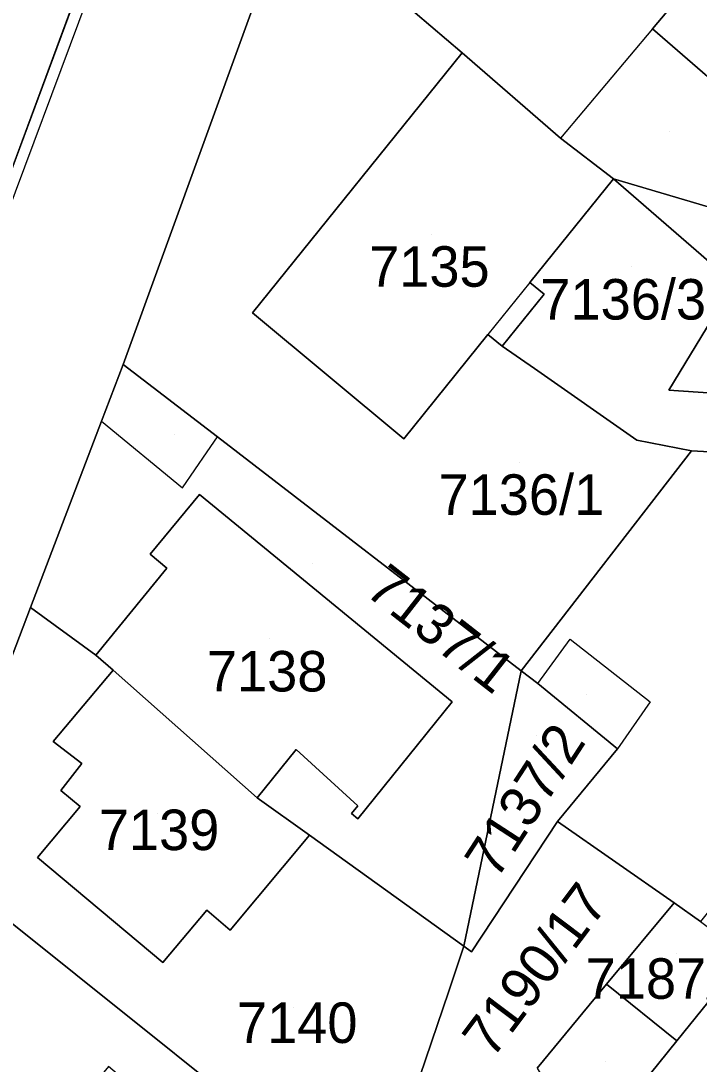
# Model space of a CAD drawing. Extents: x -266199 to -261993, y -1239047 to -1235108.
# Drawn here: x -263553.9 to -263520.4, y -1236263.2 to -1236211.7 of the extents above; entities that cross this region are included whole.
import ezdxf

# ---------------------------------------------------------------- set-up
doc = ezdxf.new("R2010")
doc.units = 0
for name, color, linetype in [('body_kn', 7, 'Continuous'), ('kladpar_druhypozemkov', 7, 'Continuous'), ('kladpar_hranice', 7, 'Continuous'), ('kladpar_parcelnecisla', 7, 'Continuous'), ('kladpar_plochy', 7, 'Continuous'), ('zappar_hrandruhpozemk', 7, 'Continuous')]:
    doc.layers.add(name, color=color, linetype=linetype)

msp = doc.modelspace()

# ---------------------------------------------------------------- linework, layer by layer
at = {"layer": 'body_kn'}
for p, q in [((-263522.71, -1236212.12), (-263522.71, -1236212.12)), ((-263522.71, -1236212.12), (-263522.71, -1236212.12)), ((-263532.1, -1236213.3), (-263532.1, -1236213.3)), ((-263532.1, -1236213.3), (-263532.1, -1236213.3)), ((-263527.25, -1236217.51), (-263527.25, -1236217.51)), ((-263524.64, -1236219.53), (-263524.64, -1236219.53)), ((-263528.76, -1236224.64), (-263528.76, -1236224.64)), ((-263528.76, -1236224.64), (-263528.76, -1236224.64)), ((-263528.06, -1236225.21), (-263528.06, -1236225.21)), ((-263542.46, -1236226.14), (-263542.46, -1236226.14)), ((-263542.46, -1236226.14), (-263542.46, -1236226.14)), ((-263530.84, -1236227.21), (-263530.84, -1236227.21)), ((-263530.14, -1236227.78), (-263530.14, -1236227.78)), ((-263548.84, -1236228.68), (-263548.84, -1236228.68)), ((-263528.54, -1236228.88), (-263528.54, -1236228.88)), ((-263521.91, -1236229.96), (-263521.91, -1236229.96)), ((-263521.91, -1236229.96), (-263521.91, -1236229.96)), ((-263549.91, -1236231.48), (-263549.91, -1236231.48)), ((-263549.91, -1236231.48), (-263549.91, -1236231.48)), ((-263544.19, -1236232.26), (-263544.19, -1236232.26)), ((-263534.98, -1236232.35), (-263534.98, -1236232.35)), ((-263523.49, -1236232.42), (-263523.49, -1236232.42)), ((-263544.7, -1236233), (-263544.7, -1236233)), ((-263520.78, -1236232.95), (-263520.78, -1236232.95)), ((-263545.92, -1236234.78), (-263545.92, -1236234.78)), ((-263545.08, -1236235.1), (-263545.08, -1236235.1)), ((-263547.51, -1236238.05), (-263547.51, -1236238.05)), ((-263546.68, -1236238.74), (-263546.68, -1236238.74)), ((-263553.41, -1236240.69), (-263553.41, -1236240.69)), ((-263526.77, -1236242.24), (-263526.77, -1236242.24)), ((-263550.2, -1236243.03), (-263550.2, -1236243.03)), ((-263549.33, -1236243.77), (-263549.33, -1236243.77)), ((-263549.33, -1236243.77), (-263549.33, -1236243.77)), ((-263529.19, -1236243.81), (-263529.19, -1236243.81)), ((-263529.19, -1236243.81), (-263529.19, -1236243.81)), ((-263528.38, -1236244.43), (-263528.38, -1236244.43)), ((-263528.38, -1236244.43), (-263528.38, -1236244.43)), ((-263532.6, -1236245.34), (-263532.6, -1236245.34)), ((-263522.83, -1236245.34), (-263522.83, -1236245.34)), ((-263552.3, -1236247.3), (-263552.3, -1236247.3)), ((-263540.3, -1236247.69), (-263540.3, -1236247.69)), ((-263524.44, -1236247.66), (-263524.44, -1236247.66)), ((-263550.89, -1236248.39), (-263550.89, -1236248.39)), ((-263551.92, -1236249.71), (-263551.92, -1236249.71)), ((-263542.23, -1236250.08), (-263542.23, -1236250.08)), ((-263542.23, -1236250.08), (-263542.23, -1236250.08)), ((-263550.96, -1236250.5), (-263550.96, -1236250.5)), ((-263537.26, -1236250.47), (-263537.26, -1236250.47)), ((-263537.57, -1236250.86), (-263537.57, -1236250.86)), ((-263537.26, -1236251.11), (-263537.26, -1236251.11)), ((-263527.4, -1236251.24), (-263527.4, -1236251.24)), ((-263539.64, -1236251.93), (-263539.64, -1236251.93)), ((-263539.64, -1236251.93), (-263539.64, -1236251.93)), ((-263553.07, -1236253.02), (-263553.07, -1236253.02)), ((-263521.65, -1236255.27), (-263521.65, -1236255.27)), ((-263544.72, -1236255.63), (-263544.72, -1236255.63)), ((-263543.56, -1236256.61), (-263543.56, -1236256.61)), ((-263532.02, -1236257.4), (-263532.02, -1236257.4)), ((-263532.02, -1236257.4), (-263532.02, -1236257.4)), ((-263531.64, -1236257.68), (-263531.64, -1236257.68)), ((-263546.88, -1236258.21), (-263546.88, -1236258.21)), ((-263524.98, -1236259.27), (-263524.98, -1236259.27)), ((-263532.77, -1236259.62), (-263532.77, -1236259.62)), ((-263521.51, -1236262.08), (-263521.51, -1236262.08)), ((-263521.51, -1236262.08), (-263521.51, -1236262.08))]:
    msp.add_line(p, q, dxfattribs=at)
at = {"layer": 'kladpar_druhypozemkov'}
for p, q in [((-263521.88, -1236217.17), (-263521.88, -1236217.17)), ((-263533.6, -1236222.25), (-263533.6, -1236222.25)), ((-263523.76, -1236223.87), (-263523.76, -1236223.87)), ((-263546.31, -1236232.13), (-263546.31, -1236232.13)), ((-263529.3, -1236233.51), (-263529.3, -1236233.51)), ((-263539.49, -1236238.51), (-263539.49, -1236238.51)), ((-263541.64, -1236242.23), (-263541.64, -1236242.23)), ((-263525.96, -1236244.97), (-263525.96, -1236244.97)), ((-263528.43, -1236246.99), (-263528.43, -1236246.99)), ((-263547.15, -1236250.84), (-263547.15, -1236250.84)), ((-263528.19, -1236256.72), (-263528.19, -1236256.72)), ((-263521.54, -1236257.78), (-263521.54, -1236257.78)), ((-263540.44, -1236260.44), (-263540.44, -1236260.44)), ((-263525.01, -1236263.08), (-263525.01, -1236263.08))]:
    msp.add_line(p, q, dxfattribs=at)
at = {"layer": 'kladpar_hranice'}
for p, q in [((-263550.25, -1236207.99), (-263554.67, -1236219.93)), ((-263532.02, -1236257.4), (-263529.19, -1236243.81)), ((-263529.19, -1236243.81), (-263532.02, -1236257.4))]:
    msp.add_line(p, q, dxfattribs=at)
for points in [[(-263575.14, -1236273.97), (-263570.45, -1236261.6), (-263565.81, -1236249.49), (-263560.81, -1236236.29), (-263554.74, -1236220.09), (-263554.67, -1236219.93), (-263550.25, -1236207.99), (-263544.32, -1236192), (-263544.12, -1236192.26), (-263543.5, -1236190.63), (-263537.52, -1236174.85), (-263536.55, -1236172.3), (-263535.04, -1236168.17), (-263534.53, -1236166.76), (-263532.09, -1236160.08)], [(-263532.09, -1236160.08), (-263529.38, -1236180.5), (-263531.05, -1236182.1), (-263532.59, -1236184.27), (-263540.74, -1236206.4), (-263548.84, -1236228.68), (-263549.91, -1236231.48), (-263553.41, -1236240.69), (-263558.35, -1236253.65), (-263562.84, -1236265.41)], [(-263516.51, -1236204.75), (-263522.71, -1236212.12), (-263517.4, -1236216.72), (-263519.97, -1236220.91), (-263524.64, -1236219.53), (-263527.25, -1236217.51), (-263532.1, -1236213.3), (-263534.43, -1236211.33), (-263523.83, -1236198.64), (-263516.51, -1236204.75)], [(-263517.33, -1236221.67), (-263518.69, -1236224.67), (-263524.64, -1236219.53), (-263519.97, -1236220.91), (-263517.4, -1236216.72), (-263522.71, -1236212.12), (-263516.51, -1236204.75), (-263512.75, -1236208.13), (-263510.58, -1236210.08), (-263508.8, -1236209.4)], [(-263532.1, -1236213.3), (-263542.46, -1236226.14), (-263534.98, -1236232.35), (-263530.84, -1236227.21), (-263530.14, -1236227.78), (-263528.54, -1236228.88), (-263523.49, -1236232.42), (-263520.78, -1236232.95), (-263529.19, -1236243.81), (-263544.19, -1236232.26), (-263548.84, -1236228.68), (-263540.74, -1236206.4), (-263534.43, -1236211.33), (-263532.1, -1236213.3)], [(-263542.46, -1236226.14), (-263532.1, -1236213.3), (-263527.25, -1236217.51), (-263524.64, -1236219.53), (-263528.76, -1236224.64), (-263528.06, -1236225.21), (-263530.14, -1236227.78), (-263530.84, -1236227.21), (-263534.98, -1236232.35), (-263542.46, -1236226.14)], [(-263518.69, -1236224.67), (-263521.91, -1236229.96), (-263511.77, -1236230.65), (-263509.67, -1236230.76), (-263503.42, -1236231.09), (-263502.42, -1236230.62), (-263503.74, -1236233.91), (-263520.78, -1236232.95), (-263523.49, -1236232.42), (-263528.54, -1236228.88), (-263530.14, -1236227.78), (-263528.06, -1236225.21), (-263528.76, -1236224.64), (-263524.64, -1236219.53), (-263518.69, -1236224.67)], [(-263521.91, -1236229.96), (-263518.69, -1236224.67), (-263511.77, -1236230.65), (-263521.91, -1236229.96)], [(-263532.02, -1236257.4), (-263539.64, -1236251.93), (-263542.23, -1236250.08), (-263540.3, -1236247.69), (-263537.26, -1236250.47), (-263537.57, -1236250.86), (-263537.26, -1236251.11), (-263532.6, -1236245.34), (-263545.08, -1236235.1), (-263547.51, -1236238.05), (-263546.68, -1236238.74), (-263550.2, -1236243.03), (-263553.41, -1236240.69), (-263549.91, -1236231.48), (-263548.84, -1236228.68), (-263544.19, -1236232.26), (-263529.19, -1236243.81)], [(-263503.74, -1236233.91), (-263501.56, -1236234.42), (-263499.14, -1236245.39), (-263502.28, -1236249.13), (-263509.7, -1236242.94), (-263520.34, -1236256.19), (-263521.65, -1236255.27), (-263527.4, -1236251.24), (-263524.44, -1236247.66), (-263528.38, -1236244.43), (-263529.19, -1236243.81), (-263520.78, -1236232.95), (-263503.74, -1236233.91)], [(-263542.23, -1236250.08), (-263549.33, -1236243.77), (-263550.2, -1236243.03), (-263546.68, -1236238.74), (-263547.51, -1236238.05), (-263545.08, -1236235.1), (-263532.6, -1236245.34), (-263537.26, -1236251.11), (-263537.57, -1236250.86), (-263537.26, -1236250.47), (-263540.3, -1236247.69), (-263542.23, -1236250.08)], [(-263539.64, -1236251.93), (-263532.02, -1236257.4), (-263532.77, -1236259.62), (-263536.48, -1236270.56), (-263556.07, -1236254.9), (-263558.35, -1236253.65), (-263553.41, -1236240.69), (-263550.2, -1236243.03), (-263549.33, -1236243.77), (-263552.3, -1236247.3), (-263550.89, -1236248.39), (-263551.92, -1236249.71), (-263550.96, -1236250.5), (-263553.07, -1236253.02), (-263546.88, -1236258.21), (-263544.72, -1236255.63), (-263543.56, -1236256.61), (-263539.64, -1236251.93)], [(-263549.33, -1236243.77), (-263542.23, -1236250.08), (-263539.64, -1236251.93), (-263543.56, -1236256.61), (-263544.72, -1236255.63), (-263546.88, -1236258.21), (-263553.07, -1236253.02), (-263550.96, -1236250.5), (-263551.92, -1236249.71), (-263550.89, -1236248.39), (-263552.3, -1236247.3), (-263549.33, -1236243.77)], [(-263529.19, -1236243.81), (-263528.38, -1236244.43), (-263524.44, -1236247.66), (-263527.4, -1236251.24), (-263531.64, -1236257.68), (-263532.02, -1236257.4)], [(-263534.09, -1236272.4), (-263536.48, -1236270.56), (-263532.77, -1236259.62), (-263532.02, -1236257.4), (-263531.64, -1236257.68), (-263527.4, -1236251.24), (-263521.65, -1236255.27), (-263524.98, -1236259.27), (-263528.41, -1236263.43), (-263527.69, -1236264.61), (-263534.09, -1236272.4)], [(-263536.48, -1236270.56), (-263540.55, -1236283.75), (-263552.05, -1236274.37), (-263547.85, -1236269.28), (-263547.02, -1236270), (-263544.76, -1236267.39), (-263549.56, -1236263.34), (-263552.02, -1236266.32), (-263554.1, -1236264.62), (-263555.1, -1236265.84), (-263556.51, -1236264.69), (-263559.5, -1236268.37), (-263562.84, -1236265.41), (-263558.35, -1236253.65), (-263556.07, -1236254.9), (-263536.48, -1236270.56)], [(-263521.51, -1236262.08), (-263524.98, -1236259.27), (-263521.65, -1236255.27), (-263520.34, -1236256.19), (-263518.11, -1236257.87), (-263521.51, -1236262.08)], [(-263529.86, -1236272.42), (-263521.51, -1236262.08), (-263518.11, -1236257.87), (-263512.67, -1236262.17), (-263510.66, -1236263.8), (-263514.72, -1236268.91), (-263513.86, -1236269.6), (-263515.04, -1236271.09), (-263515.9, -1236270.4), (-263522.24, -1236278.4), (-263529.86, -1236272.42)], [(-263528.41, -1236263.43), (-263524.98, -1236259.27), (-263521.51, -1236262.08), (-263529.86, -1236272.42)]]:
    msp.add_lwpolyline(points, dxfattribs=at)
at = {"layer": 'kladpar_plochy'}
for points in [[(-263575.14, -1236273.97), (-263570.45, -1236261.6), (-263565.81, -1236249.49), (-263560.81, -1236236.29), (-263554.74, -1236220.09), (-263554.67, -1236219.93), (-263550.25, -1236207.99), (-263544.32, -1236192), (-263544.12, -1236192.26), (-263543.5, -1236190.63), (-263537.52, -1236174.85), (-263536.55, -1236172.3), (-263535.04, -1236168.17), (-263534.53, -1236166.76), (-263532.09, -1236160.08), (-263529.38, -1236180.5), (-263531.05, -1236182.1), (-263532.59, -1236184.27), (-263540.74, -1236206.4), (-263548.84, -1236228.68), (-263549.91, -1236231.48), (-263553.41, -1236240.69), (-263558.35, -1236253.65), (-263562.84, -1236265.41)], [(-263528.41, -1236263.43), (-263524.98, -1236259.27), (-263521.51, -1236262.08), (-263529.86, -1236272.42)]]:
    msp.add_lwpolyline(points, dxfattribs=at)
for points in [[(-263550.25, -1236207.99), (-263554.67, -1236219.93), (-263587.3, -1236199), (-263586.49, -1236196.71), (-263593.15, -1236194.53), (-263592.77, -1236193.5), (-263593.19, -1236193.25), (-263587.44, -1236181.92), (-263573.05, -1236190.95), (-263570.17, -1236192.75), (-263565.62, -1236195.61), (-263571.31, -1236202.4), (-263561.16, -1236210.88), (-263554.27, -1236204.65)], [(-263516.51, -1236204.75), (-263522.71, -1236212.12), (-263517.4, -1236216.72), (-263519.97, -1236220.91), (-263524.64, -1236219.53), (-263527.25, -1236217.51), (-263532.1, -1236213.3), (-263534.43, -1236211.33), (-263523.83, -1236198.64)], [(-263508.8, -1236209.4), (-263507.23, -1236213.94), (-263510.37, -1236214.92), (-263514.34, -1236217.82), (-263516.04, -1236220.01), (-263509.67, -1236230.76), (-263511.77, -1236230.65), (-263517.33, -1236221.67), (-263518.69, -1236224.67), (-263524.64, -1236219.53), (-263519.97, -1236220.91), (-263517.4, -1236216.72), (-263522.71, -1236212.12), (-263516.51, -1236204.75), (-263512.75, -1236208.13), (-263510.58, -1236210.08)], [(-263532.1, -1236213.3), (-263542.46, -1236226.14), (-263534.98, -1236232.35), (-263530.84, -1236227.21), (-263530.14, -1236227.78), (-263528.54, -1236228.88), (-263523.49, -1236232.42), (-263520.78, -1236232.95), (-263529.19, -1236243.81), (-263544.19, -1236232.26), (-263548.84, -1236228.68), (-263540.74, -1236206.4), (-263534.43, -1236211.33)], [(-263542.46, -1236226.14), (-263532.1, -1236213.3), (-263527.25, -1236217.51), (-263524.64, -1236219.53), (-263528.76, -1236224.64), (-263528.06, -1236225.21), (-263530.14, -1236227.78), (-263530.84, -1236227.21), (-263534.98, -1236232.35)], [(-263518.69, -1236224.67), (-263521.91, -1236229.96), (-263511.77, -1236230.65), (-263509.67, -1236230.76), (-263503.42, -1236231.09), (-263502.42, -1236230.62), (-263503.74, -1236233.91), (-263520.78, -1236232.95), (-263523.49, -1236232.42), (-263528.54, -1236228.88), (-263530.14, -1236227.78), (-263528.06, -1236225.21), (-263528.76, -1236224.64), (-263524.64, -1236219.53)], [(-263521.91, -1236229.96), (-263518.69, -1236224.67), (-263511.77, -1236230.65)], [(-263529.19, -1236243.81), (-263532.02, -1236257.4), (-263539.64, -1236251.93), (-263542.23, -1236250.08), (-263540.3, -1236247.69), (-263537.26, -1236250.47), (-263537.57, -1236250.86), (-263537.26, -1236251.11), (-263532.6, -1236245.34), (-263545.08, -1236235.1), (-263547.51, -1236238.05), (-263546.68, -1236238.74), (-263550.2, -1236243.03), (-263553.41, -1236240.69), (-263549.91, -1236231.48), (-263548.84, -1236228.68), (-263544.19, -1236232.26)], [(-263503.74, -1236233.91), (-263501.56, -1236234.42), (-263499.14, -1236245.39), (-263502.28, -1236249.13), (-263509.7, -1236242.94), (-263520.34, -1236256.19), (-263521.65, -1236255.27), (-263527.4, -1236251.24), (-263524.44, -1236247.66), (-263528.38, -1236244.43), (-263529.19, -1236243.81), (-263520.78, -1236232.95)], [(-263542.23, -1236250.08), (-263549.33, -1236243.77), (-263550.2, -1236243.03), (-263546.68, -1236238.74), (-263547.51, -1236238.05), (-263545.08, -1236235.1), (-263532.6, -1236245.34), (-263537.26, -1236251.11), (-263537.57, -1236250.86), (-263537.26, -1236250.47), (-263540.3, -1236247.69)], [(-263539.64, -1236251.93), (-263532.02, -1236257.4), (-263532.77, -1236259.62), (-263536.48, -1236270.56), (-263556.07, -1236254.9), (-263558.35, -1236253.65), (-263553.41, -1236240.69), (-263550.2, -1236243.03), (-263549.33, -1236243.77), (-263552.3, -1236247.3), (-263550.89, -1236248.39), (-263551.92, -1236249.71), (-263550.96, -1236250.5), (-263553.07, -1236253.02), (-263546.88, -1236258.21), (-263544.72, -1236255.63), (-263543.56, -1236256.61)], [(-263549.33, -1236243.77), (-263542.23, -1236250.08), (-263539.64, -1236251.93), (-263543.56, -1236256.61), (-263544.72, -1236255.63), (-263546.88, -1236258.21), (-263553.07, -1236253.02), (-263550.96, -1236250.5), (-263551.92, -1236249.71), (-263550.89, -1236248.39), (-263552.3, -1236247.3)], [(-263529.19, -1236243.81), (-263528.38, -1236244.43), (-263524.44, -1236247.66), (-263527.4, -1236251.24), (-263531.64, -1236257.68), (-263532.02, -1236257.4)], [(-263534.09, -1236272.4), (-263536.48, -1236270.56), (-263532.77, -1236259.62), (-263532.02, -1236257.4), (-263531.64, -1236257.68), (-263527.4, -1236251.24), (-263521.65, -1236255.27), (-263524.98, -1236259.27), (-263528.41, -1236263.43), (-263527.69, -1236264.61)], [(-263536.48, -1236270.56), (-263540.55, -1236283.75), (-263552.05, -1236274.37), (-263547.85, -1236269.28), (-263547.02, -1236270), (-263544.76, -1236267.39), (-263549.56, -1236263.34), (-263552.02, -1236266.32), (-263554.1, -1236264.62), (-263555.1, -1236265.84), (-263556.51, -1236264.69), (-263559.5, -1236268.37), (-263562.84, -1236265.41), (-263558.35, -1236253.65), (-263556.07, -1236254.9)], [(-263521.51, -1236262.08), (-263524.98, -1236259.27), (-263521.65, -1236255.27), (-263520.34, -1236256.19), (-263518.11, -1236257.87)], [(-263529.86, -1236272.42), (-263521.51, -1236262.08), (-263518.11, -1236257.87), (-263512.67, -1236262.17), (-263510.66, -1236263.8), (-263514.72, -1236268.91), (-263513.86, -1236269.6), (-263515.04, -1236271.09), (-263515.9, -1236270.4), (-263522.24, -1236278.4)]]:
    msp.add_lwpolyline(points, close=True, dxfattribs=at)
at = {"layer": 'zappar_hrandruhpozemk'}
for p, q in [((-263549.68, -1236208.14), (-263560.29, -1236236.54)), ((-263522.71, -1236212.12), (-263527.25, -1236217.51)), ((-263528.76, -1236224.64), (-263530.84, -1236227.21)), ((-263549.91, -1236231.48), (-263545.92, -1236234.78)), ((-263528.38, -1236244.43), (-263526.77, -1236242.24)), ((-263526.77, -1236242.24), (-263522.83, -1236245.34)), ((-263522.83, -1236245.34), (-263524.44, -1236247.66))]:
    msp.add_line(p, q, dxfattribs=at)
msp.add_lwpolyline([(-263545.92, -1236234.78), (-263544.7, -1236233), (-263544.19, -1236232.26)], dxfattribs=at)

# ---------------------------------------------------------------- texts
at = {"layer": 'kladpar_parcelnecisla'}
for s, p in [('7135', (-263536.701, -1236224.85)), ('7136/3', (-263528.248, -1236226.47)), ('7136/1', (-263533.276, -1236236.11)), ('7138', (-263544.709, -1236244.83)), ('7139', (-263550.046, -1236252.66)), ('7187/3', (-263526.01, -1236260)), ('7140', (-263543.225, -1236262.18))]:
    msp.add_text(s, height=2, dxfattribs=at).set_placement(p)
for s, rotation, p in [('7137/1', 322, (-263536.978, -1236239.991)), ('7137/2', 57, (-263530.411, -1236254.168)), ('7190/17', 53, (-263530.627, -1236263.018))]:
    msp.add_text(s, height=2, rotation=rotation, dxfattribs=at).set_placement(p)

doc.saveas('drawing.dxf')
